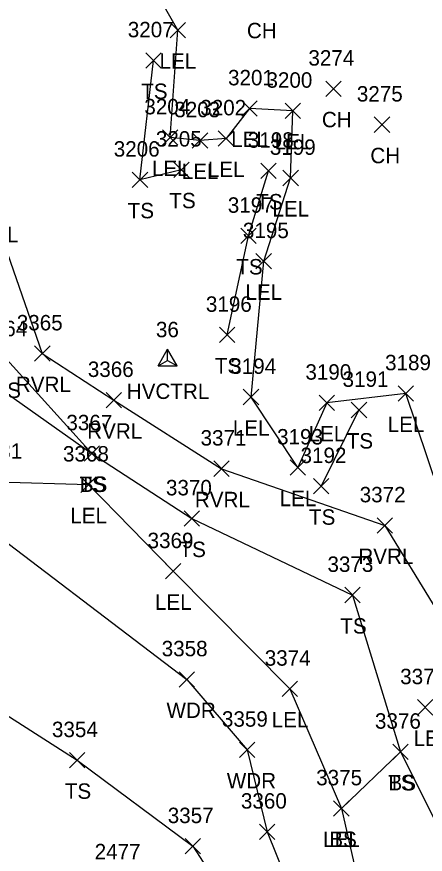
# Model space of a CAD drawing. Extents: x 1461855 to 1464118, y 556196 to 557441.
# Drawn here: x 1462058.2 to 1462111.2, y 556558.7 to 556667.3 of the extents above; entities that cross this region are included whole.
import ezdxf

# ---------------------------------------------------------------- set-up
doc = ezdxf.new("R2010")
doc.units = 0
for name, color, linetype in [('C_A', 7, 'Continuous'), ('C_I', 7, 'Continuous'), ('CPSM', 7, 'Continuous'), ('L_A', 7, 'Continuous'), ('L_I', 7, 'Continuous'), ('L_TIC', 7, 'Continuous'), ('LARO', 7, 'Continuous'), ('LAWA', 7, 'Continuous'), ('LAWE', 7, 'Continuous'), ('LELB', 7, 'Continuous')]:
    doc.layers.add(name, color=color, linetype=linetype)

msp = doc.modelspace()

# ---------------------------------------------------------------- linework, layer by layer
at = {"layer": 'CPSM'}
for p, q in [((1462076.56, 556622.02), (1462077.81, 556624.18)), ((1462079.06, 556622.02), (1462077.81, 556624.18)), ((1462077.81, 556622.74), (1462077.81, 556624.18)), ((1462076.56, 556622.02), (1462077.81, 556622.74)), ((1462076.56, 556622.02), (1462079.06, 556622.02)), ((1462077.81, 556622.74), (1462077.81, 556622.74)), ((1462077.81, 556622.74), (1462079.06, 556622.02))]:
    msp.add_line(p, q, dxfattribs=at)
at = {"layer": 'L_TIC'}
for points in [[(1462078.13, 556664.54), (1462080.13, 556666.54)], [(1462080.13, 556664.54), (1462078.13, 556666.54)], [(1462074.97, 556660.63), (1462076.97, 556662.63)], [(1462076.97, 556660.63), (1462074.97, 556662.63)], [(1462098.32, 556656.96), (1462100.32, 556658.96)], [(1462100.32, 556656.96), (1462098.32, 556658.96)], [(1462087.41, 556654.4), (1462089.41, 556656.4)], [(1462089.41, 556654.4), (1462087.41, 556656.4)], [(1462093.04, 556654.09), (1462095.04, 556656.09)], [(1462095.04, 556654.09), (1462093.04, 556656.09)], [(1462104.6, 556652.3), (1462106.6, 556654.3)], [(1462106.6, 556652.3), (1462104.6, 556654.3)], [(1462077.13, 556650.64), (1462079.13, 556652.64)], [(1462079.13, 556650.64), (1462077.13, 556652.64)], [(1462081, 556650.26), (1462083, 556652.26)], [(1462083, 556650.26), (1462081, 556652.26)], [(1462084.38, 556650.51), (1462086.38, 556652.51)], [(1462086.38, 556650.51), (1462084.38, 556652.51)], [(1462078.62, 556646.46), (1462080.62, 556648.46)], [(1462080.62, 556646.46), (1462078.62, 556648.46)], [(1462089.9, 556646.31), (1462091.9, 556648.31)], [(1462091.9, 556646.31), (1462089.9, 556648.31)], [(1462073.22, 556645.16), (1462075.22, 556647.16)], [(1462075.22, 556645.16), (1462073.22, 556647.16)], [(1462092.76, 556645.39), (1462094.76, 556647.39)], [(1462094.76, 556645.39), (1462092.76, 556647.39)], [(1462087.3, 556637.88), (1462089.3, 556639.88)], [(1462089.3, 556637.88), (1462087.3, 556639.88)], [(1462089.26, 556634.59), (1462091.26, 556636.59)], [(1462091.26, 556634.59), (1462089.26, 556636.59)], [(1462084.52, 556625.04), (1462086.52, 556627.04)], [(1462086.52, 556625.04), (1462084.52, 556627.04)], [(1462060.56, 556622.63), (1462062.56, 556624.63)], [(1462062.56, 556622.63), (1462060.56, 556624.63)], [(1462069.82, 556616.59), (1462071.82, 556618.59)], [(1462071.82, 556616.59), (1462069.82, 556618.59)], [(1462087.62, 556616.99), (1462089.62, 556618.99)], [(1462089.62, 556616.99), (1462087.62, 556618.99)], [(1462107.7, 556617.46), (1462109.7, 556619.46)], [(1462109.7, 556617.46), (1462107.7, 556619.46)], [(1462097.45, 556616.24), (1462099.45, 556618.24)], [(1462099.45, 556616.24), (1462097.45, 556618.24)], [(1462101.62, 556615.31), (1462103.62, 556617.31)], [(1462103.62, 556615.31), (1462101.62, 556617.31)], [(1462066.98, 556609.68), (1462068.98, 556611.68)], [(1462068.98, 556609.68), (1462066.98, 556611.68)], [(1462066.98, 556609.68), (1462068.98, 556611.68)], [(1462068.98, 556609.68), (1462066.98, 556611.68)], [(1462083.78, 556607.7), (1462085.78, 556609.7)], [(1462085.78, 556607.7), (1462083.78, 556609.7)], [(1462093.69, 556607.84), (1462095.69, 556609.84)], [(1462095.69, 556607.84), (1462093.69, 556609.84)], [(1462066.55, 556605.63), (1462068.55, 556607.63)], [(1462068.55, 556605.63), (1462066.55, 556607.63)], [(1462096.73, 556605.43), (1462098.73, 556607.43)], [(1462098.73, 556605.43), (1462096.73, 556607.43)], [(1462079.94, 556601.24), (1462081.94, 556603.24)], [(1462081.94, 556601.24), (1462079.94, 556603.24)], [(1462104.97, 556600.34), (1462106.97, 556602.34)], [(1462106.97, 556600.34), (1462104.97, 556602.34)], [(1462077.53, 556594.4), (1462079.53, 556596.4)], [(1462079.53, 556594.4), (1462077.53, 556596.4)], [(1462100.79, 556591.32), (1462102.79, 556593.32)], [(1462102.79, 556591.32), (1462100.79, 556593.32)], [(1462079.3, 556580.38), (1462081.3, 556582.38)], [(1462081.3, 556580.38), (1462079.3, 556582.38)], [(1462092.66, 556579.16), (1462094.66, 556581.16)], [(1462094.66, 556579.16), (1462092.66, 556581.16)], [(1462110.21, 556576.76), (1462112.21, 556578.76)], [(1462112.21, 556576.76), (1462110.21, 556578.76)], [(1462087.12, 556571.25), (1462089.12, 556573.25)], [(1462089.12, 556571.25), (1462087.12, 556573.25)], [(1462107, 556570.99), (1462109, 556572.99)], [(1462109, 556570.99), (1462107, 556572.99)], [(1462107, 556570.99), (1462109, 556572.99)], [(1462109, 556570.99), (1462107, 556572.99)], [(1462065.07, 556569.9), (1462067.07, 556571.9)], [(1462067.07, 556569.9), (1462065.07, 556571.9)], [(1462099.33, 556563.65), (1462101.33, 556565.65)], [(1462101.33, 556563.65), (1462099.33, 556565.65)], [(1462099.33, 556563.65), (1462101.33, 556565.65)], [(1462101.33, 556563.65), (1462099.33, 556565.65)], [(1462089.71, 556560.63), (1462091.71, 556562.63)], [(1462091.71, 556560.63), (1462089.71, 556562.63)], [(1462080.08, 556558.75), (1462082.08, 556560.75)], [(1462082.08, 556558.75), (1462080.08, 556560.75)]]:
    msp.add_lwpolyline(points, dxfattribs=at)
at = {"layer": 'LARO'}
for points in [[(1462028.29, 556804.85), (1462029.86, 556786.26), (1462034.97, 556768.46), (1462036.47, 556762.98), (1462033.43, 556748.9), (1462029.25, 556744.56), (1462032.36, 556727.06), (1462032.4, 556719.39), (1462031.75, 556687.13), (1462035.59, 556661.41), (1462034, 556641.15), (1462031.48, 556628.77), (1462037, 556620.23), (1462036.78, 556613.09), (1462055.69, 556606.98), (1462067.55, 556606.63), (1462078.53, 556595.4), (1462093.66, 556580.16), (1462100.33, 556564.65), (1462103.46, 556550.96), (1462104.58, 556534.35), (1462113.5, 556526.22)], [(1462128.27, 556551.14), (1462125.13, 556564.3), (1462128.76, 556578.49), (1462123.75, 556591.48), (1462120.38, 556587.15), (1462118.65, 556582.24), (1462114.34, 556601.64), (1462108.7, 556618.46), (1462098.45, 556617.24), (1462094.69, 556608.84), (1462088.62, 556617.99), (1462090.26, 556635.59), (1462093.76, 556646.39), (1462094.04, 556655.09), (1462088.41, 556655.4), (1462085.38, 556651.51), (1462082, 556651.26), (1462078.13, 556651.64), (1462079.13, 556665.54), (1462072.73, 556676.8)]]:
    msp.add_lwpolyline(points, dxfattribs=at)
at = {"layer": 'LAWA'}
msp.add_lwpolyline([(1462036.78, 556613.09), (1462050.4, 556604.1), (1462080.3, 556581.38), (1462088.12, 556572.25), (1462090.71, 556561.63), (1462095.29, 556550.27), (1462094.27, 556539.37)], dxfattribs=at)
at = {"layer": 'LAWE'}
msp.add_lwpolyline([(1462035.86, 556809.68), (1462040.29, 556805.29), (1462046.45, 556786.58), (1462047.95, 556769.87), (1462051.59, 556748.69), (1462051.93, 556721.58), (1462051.09, 556687.11), (1462052.82, 556666.08), (1462054.76, 556643.06), (1462061.56, 556623.63), (1462070.82, 556617.59), (1462084.78, 556608.7), (1462105.97, 556601.34), (1462119.18, 556579.73), (1462124.61, 556564.47), (1462124.91, 556535.35)], dxfattribs=at)
at = {"layer": 'LELB'}
for points in [[(1462033.43, 556748.9), (1462037.26, 556728), (1462037.53, 556719.23), (1462036.02, 556686.39), (1462043.52, 556661.49), (1462038.83, 556639.23), (1462052.99, 556621.25), (1462067.98, 556610.68)], [(1462046.19, 556686.75), (1462048.14, 556663.23), (1462044.2, 556642.08), (1462056.96, 556622.87), (1462067.98, 556610.68), (1462080.94, 556602.24), (1462101.79, 556592.32), (1462108, 556571.99), (1462115.18, 556557.68), (1462103.46, 556550.96), (1462124.91, 556535.35)], [(1462079.62, 556647.46), (1462074.22, 556646.16), (1462075.97, 556661.63)], [(1462085.52, 556626.04), (1462088.3, 556638.88), (1462090.9, 556647.31)], [(1462102.62, 556616.31), (1462097.73, 556606.43)], [(1462054.01, 556578.59), (1462066.07, 556570.9), (1462081.08, 556559.75), (1462094.27, 556539.37)], [(1462100.33, 556564.65), (1462108, 556571.99)]]:
    msp.add_lwpolyline(points, dxfattribs=at)

# ---------------------------------------------------------------- texts
at = {"layer": 'C_A'}
msp.add_text('HVCTRL', height=2, dxfattribs=at).set_placement((1462072.51, 556617.74))
at = {"layer": 'C_I'}
msp.add_text('36', height=2, dxfattribs=at).set_placement((1462076.29, 556625.74))
at = {"layer": 'L_A'}
for s, p in [('CH', (1462088.09, 556664.5)), ('LEL', (1462076.76, 556660.54)), ('TS', (1462074.38, 556656.63)), ('CH', (1462097.81, 556652.96)), ('LEL', (1462086.05, 556650.4)), ('LEL', (1462091.68, 556650.09)), ('CH', (1462104.09, 556648.3)), ('LEL', (1462075.77, 556646.64)), ('LEL', (1462079.64, 556646.26)), ('LEL', (1462083.02, 556646.51)), ('TS', (1462078.03, 556642.46)), ('TS', (1462089.31, 556642.31)), ('TS', (1462072.63, 556641.16)), ('LEL', (1462091.4, 556641.39)), ('RVRL', (1462051.33, 556638.06)), ('TS', (1462086.71, 556633.88)), ('LEL', (1462087.9, 556630.59)), ('TS', (1462083.93, 556621.04)), ('TS', (1462055.37, 556617.87)), ('RVRL', (1462058.13, 556618.63)), ('LEL', (1462106.34, 556613.46)), ('RVRL', (1462067.38, 556612.59)), ('LEL', (1462086.26, 556612.99)), ('LEL', (1462096.09, 556612.24)), ('TS', (1462101.03, 556611.31)), ('TS', (1462066.39, 556605.68)), ('BS', (1462066.42, 556605.68)), ('RVRL', (1462081.34, 556603.7)), ('LEL', (1462092.33, 556603.84)), ('LEL', (1462065.19, 556601.63)), ('TS', (1462096.14, 556601.43)), ('TS', (1462079.35, 556597.24)), ('RVRL', (1462102.54, 556596.34)), ('LEL', (1462076.16, 556590.4)), ('TS', (1462100.2, 556587.32)), ('WDR', (1462077.66, 556576.38)), ('LEL', (1462091.3, 556575.16)), ('LE', (1462109.7, 556572.76)), ('WDR', (1462085.48, 556567.25)), ('TS', (1462106.41, 556566.99)), ('BS', (1462106.44, 556566.99)), ('TS', (1462064.48, 556565.9)), ('LEL', (1462097.97, 556559.65)), ('BS', (1462098.77, 556559.65))]:
    msp.add_text(s, height=2, dxfattribs=at).set_placement(p)
at = {"layer": 'L_I'}
for s, p in [('3207', (1462072.64, 556664.63)), ('3274', (1462096.06, 556660.96)), ('3201', (1462085.64, 556658.4)), ('3200', (1462090.62, 556658.09)), ('3275', (1462102.34, 556656.3)), ('3204', (1462074.79, 556654.64)), ('3203', (1462078.67, 556654.26)), ('3202', (1462082.04, 556654.51)), ('3205', (1462076.28, 556650.46)), ('3198', (1462088.21, 556650.31)), ('3206', (1462070.82, 556649.16)), ('3199', (1462091.06, 556649.39)), ('3197', (1462085.61, 556641.88)), ('3195', (1462087.57, 556638.59)), ('3196', (1462082.77, 556629.04)), ('3365', (1462058.25, 556626.63)), ('3364', (1462053.65, 556625.87)), ('3194', (1462085.93, 556620.99)), ('3189', (1462106, 556621.46)), ('3366', (1462067.46, 556620.59)), ('3190', (1462095.67, 556620.24)), ('3191', (1462100.49, 556619.31)), ('3367', (1462064.68, 556613.68)), ('3367', (1462064.68, 556613.68)), ('3371', (1462082.08, 556611.7)), ('3193', (1462092, 556611.84)), ('3331', (1462053, 556609.98)), ('3368', (1462064.24, 556609.63)), ('3192', (1462095.04, 556609.43)), ('3370', (1462077.59, 556605.24)), ('3372', (1462102.71, 556604.34)), ('3369', (1462075.21, 556598.4)), ('3373', (1462098.53, 556595.32)), ('3358', (1462077.04, 556584.38)), ('3374', (1462090.4, 556583.16)), ('3377', (1462107.96, 556580.76)), ('3359', (1462084.85, 556575.25)), ('3376', (1462104.69, 556574.99)), ('3376', (1462104.69, 556574.99)), ('3354', (1462062.81, 556573.9)), ('3375', (1462097.07, 556567.65)), ('3375', (1462097.07, 556567.65)), ('3360', (1462087.31, 556564.63)), ('3357', (1462077.82, 556562.75)), ('2477', (1462068.35, 556558.06))]:
    msp.add_text(s, height=2, dxfattribs=at).set_placement(p)

doc.saveas('drawing.dxf')
